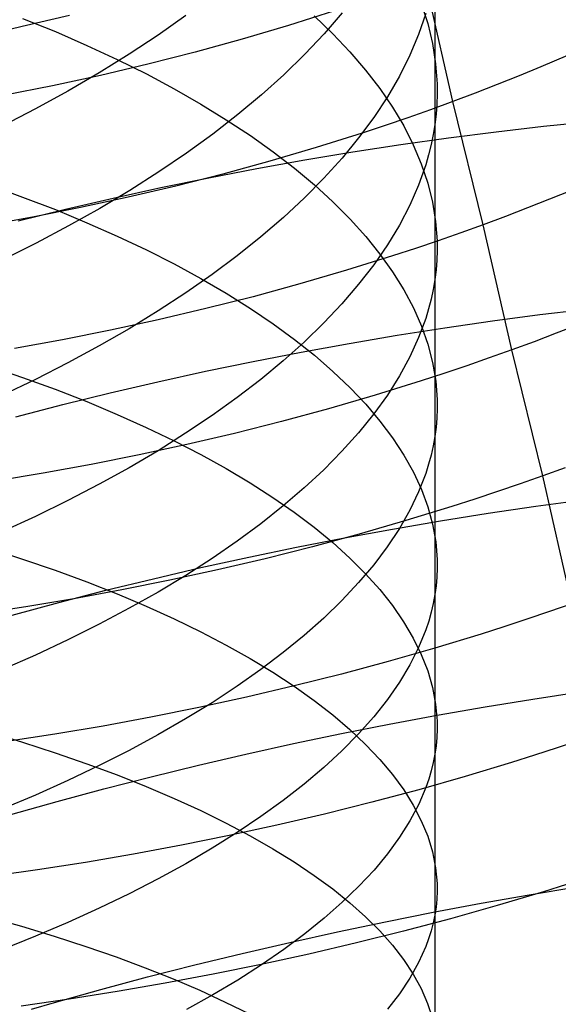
# Model space of a CAD drawing. Extents: x -383 to 1849, y -1185 to -529.
# Tile 561 of 656: x 423 to 428, y -986 to -976. Entities that reach past the tile are written whole.
import ezdxf

# ---------------------------------------------------------------- set-up
doc = ezdxf.new("R2010")
doc.units = 0
doc.layers.add('PREDEFINITO', color=7, linetype='CONTINUOUS')

msp = doc.modelspace()

# ---------------------------------------------------------------- linework, layer by layer
at = {"layer": 'PREDEFINITO'}
for p, q in [((426.9735, -974.0744, 651.9318), (426.9728, -977.1371, 653.5465)), ((427.1529, -976.9079, 512.1557), (426.8739, -975.6816, 512.9141)), ((426.8367, -975.9256, 656.2007), (426.901, -976.126, 655.7599)), ((422.837, -976.1531, 480.0516), (423.3135, -976.0421, 480.0456)), ((424.4775, -976.0481, 644.616), (424.2007, -976.2433, 644.2584)), ((425.9679, -976, 513.0765), (425.507, -976.1465, 513.1369)), ((425.7648, -976.0519, 660.4455), (425.9507, -976.23, 660.027)), ((426.0458, -976.0206, 648.1205), (425.8646, -976.2292, 647.7151)), ((426.8807, -976.0257, 651.8699), (426.8095, -976.236, 651.4358)), ((422.3631, -976.2705, 480.0723), (422.837, -976.1531, 480.0516)), ((422.8436, -976.0759, 665.4184), (423.1712, -976.2088, 665.08)), ((425.507, -976.1465, 513.1369), (425.0414, -976.2844, 513.1836)), ((426.901, -976.126, 655.7599), (426.949, -976.3273, 655.3178)), ((423.1712, -976.2088, 665.08), (423.4871, -976.346, 664.7318)), ((424.2007, -976.2433, 644.2584), (423.9115, -976.4346, 643.9087)), ((425.8646, -976.2292, 647.7151), (425.669, -976.4355, 647.3147)), ((425.9507, -976.23, 660.027), (426.1224, -976.4105, 659.6036)), ((426.8095, -976.236, 651.4358), (426.7216, -976.4456, 651.004)), ((423.4871, -976.346, 664.7318), (423.7912, -976.4873, 664.3741)), ((425.0414, -976.2844, 513.1836), (424.5719, -976.4138, 513.2167)), ((426.949, -976.3273, 655.3178), (426.9804, -976.5293, 654.8751)), ((423.9115, -976.4346, 643.9087), (423.6102, -976.6217, 643.5673)), ((424.5719, -976.4138, 513.2167), (424.0987, -976.5345, 513.2364)), ((425.669, -976.4355, 647.3147), (425.4591, -976.6393, 646.9199)), ((426.1224, -976.4105, 659.6036), (426.2794, -976.5931, 659.1759)), ((426.7216, -976.4456, 651.004), (426.6173, -976.6542, 650.5749)), ((428.4669, -976.3748, 511.8041), (428.0356, -976.5602, 511.9351)), ((424.0987, -976.5345, 513.2364), (423.6226, -976.6467, 513.2427)), ((423.7912, -976.4873, 664.3741), (424.0831, -976.6325, 664.0075)), ((426.9804, -976.5293, 654.8751), (426.995, -976.7317, 654.4319)), ((423.6226, -976.6467, 513.2427), (423.1441, -976.7501, 513.2358)), ((423.6102, -976.6217, 643.5673), (423.297, -976.8044, 643.2346)), ((424.0831, -976.6325, 664.0075), (424.3627, -976.7814, 663.6324)), ((425.4591, -976.6393, 646.9199), (425.2353, -976.8404, 646.5309)), ((426.2794, -976.5931, 659.1759), (426.4216, -976.7777, 658.7442)), ((427.8173, -976.6501, 511.9955), (427.5975, -976.738, 512.0524)), ((428.0356, -976.5602, 511.9351), (427.8173, -976.6501, 511.9955)), ((423.1441, -976.7501, 513.2358), (422.6636, -976.8449, 513.2158)), ((426.6173, -976.6542, 650.5749), (426.497, -976.8615, 650.149)), ((426.995, -976.7317, 654.4319), (426.996, -976.833, 654.2104)), ((427.5975, -976.738, 512.0524), (427.376, -976.824, 512.1058)), ((423.297, -976.8044, 643.2346), (422.9724, -976.9825, 642.9109)), ((424.3627, -976.7814, 663.6324), (424.6296, -976.9339, 663.2492)), ((425.2353, -976.8404, 646.5309), (424.9979, -977.0385, 646.1483)), ((426.4216, -976.7777, 658.7442), (426.5487, -976.9641, 658.3091)), ((426.996, -976.833, 654.2104), (426.9926, -976.9344, 653.9889)), ((427.376, -976.824, 512.1058), (427.1529, -976.9079, 512.1557)), ((424.6296, -976.9339, 663.2492), (424.8836, -977.0897, 662.8584)), ((426.497, -976.8615, 650.149), (426.3609, -977.0674, 649.7265)), ((427.1529, -976.9079, 512.1557), (426.9284, -976.9898, 512.2021)), ((426.9926, -976.9344, 653.9889), (426.9849, -977.0357, 653.7676)), ((427.4564, -978.1407, 511.4163), (427.1529, -976.9079, 512.1557)), ((422.9724, -976.9825, 642.9109), (422.6367, -977.1557, 642.5968)), ((424.9979, -977.0385, 646.1483), (424.7472, -977.2334, 645.7724)), ((426.5487, -976.9641, 658.3091), (426.6604, -977.1522, 657.8709)), ((426.9284, -976.9898, 512.2021), (426.7023, -977.0697, 512.2449)), ((426.9849, -977.0357, 653.7676), (426.9728, -977.1371, 653.5465)), ((424.8836, -977.0897, 662.8584), (425.1245, -977.2487, 662.4605)), ((426.3609, -977.0674, 649.7265), (426.2094, -977.2718, 649.308)), ((426.7023, -977.0697, 512.2449), (426.4749, -977.1475, 512.2842)), ((426.9728, -977.1371, 653.5465), (426.9564, -977.2384, 653.3256)), ((426.9728, -977.1371, 653.5465), (426.9729, -978.691, 654.3098)), ((428.0606, -977.1563, 479.8761), (428.5319, -977.1088, 480.0108)), ((424.7472, -977.2334, 645.7724), (424.4834, -977.425, 645.4036)), ((426.2462, -977.2232, 512.3199), (425.7851, -977.3685, 512.3809)), ((426.4749, -977.1475, 512.2842), (426.2462, -977.2232, 512.3199)), ((426.6604, -977.1522, 657.8709), (426.7566, -977.3416, 657.4301)), ((426.9564, -977.2384, 653.3256), (426.9356, -977.3397, 653.1051)), ((427.1096, -977.2711, 479.647), (427.5863, -977.2104, 479.7548)), ((427.5863, -977.2104, 479.7548), (428.0606, -977.1563, 479.8761)), ((425.1245, -977.2487, 662.4605), (425.352, -977.4107, 662.0559)), ((426.2094, -977.2718, 649.308), (426.0428, -977.4743, 648.8939)), ((426.1511, -977.4118, 479.4726), (426.631, -977.3382, 479.5529)), ((426.631, -977.3382, 479.5529), (427.1096, -977.2711, 479.647)), ((426.7566, -977.3416, 657.4301), (426.837, -977.5322, 656.9872)), ((426.9356, -977.3397, 653.1051), (426.9105, -977.4409, 652.8849)), ((424.4834, -977.425, 645.4036), (424.207, -977.6131, 645.0424)), ((425.7851, -977.3685, 512.3809), (425.3195, -977.5055, 512.4281)), ((425.352, -977.4107, 662.0559), (425.5659, -977.5755, 661.645)), ((425.6705, -977.4917, 479.4063), (426.1511, -977.4118, 479.4726)), ((425.3195, -977.5055, 512.4281), (424.8499, -977.6342, 512.4614)), ((425.1895, -977.578, 479.354), (425.6705, -977.4917, 479.4063)), ((426.0428, -977.4743, 648.8939), (425.8613, -977.6748, 648.4845)), ((426.837, -977.5322, 656.9872), (426.9013, -977.7239, 656.5425)), ((426.9105, -977.4409, 652.8849), (426.8811, -977.542, 652.6651)), ((424.207, -977.6131, 645.0424), (423.9181, -977.7973, 644.6892)), ((424.8499, -977.6342, 512.4614), (424.3769, -977.7545, 512.4812)), ((424.7088, -977.6705, 479.3161), (425.1895, -977.578, 479.354)), ((425.5659, -977.5755, 661.645), (425.766, -977.7429, 661.2283)), ((426.8811, -977.542, 652.6651), (426.8096, -977.7438, 652.2269)), ((424.229, -977.7692, 479.2925), (424.7088, -977.6705, 479.3161)), ((425.8613, -977.6748, 648.4845), (425.6653, -977.8731, 648.0802)), ((426.9013, -977.7239, 656.5425), (426.9492, -977.9164, 656.0967)), ((422.5046, -977.742, 666.5292), (422.8436, -977.864, 666.1987)), ((423.9181, -977.7973, 644.6892), (423.6172, -977.9775, 644.3443)), ((423.7504, -977.874, 479.2834), (424.229, -977.7692, 479.2925)), ((424.3769, -977.7545, 512.4812), (423.901, -977.8664, 512.4874)), ((425.766, -977.7429, 661.2283), (425.9519, -977.9127, 660.8063)), ((426.8096, -977.7438, 652.2269), (426.7216, -977.9448, 651.791)), ((428.3399, -977.7971, 511.1932), (428.1214, -977.8859, 511.2542)), ((422.8436, -977.864, 666.1987), (423.1713, -977.9902, 665.8578)), ((423.2736, -977.9849, 479.2891), (423.7504, -977.874, 479.2834)), ((423.901, -977.8664, 512.4874), (423.4227, -977.9698, 512.4802)), ((425.6653, -977.8731, 648.0802), (425.455, -978.0689, 647.6816)), ((425.9519, -977.9127, 660.8063), (426.1234, -978.0849, 660.3795)), ((426.9492, -977.9164, 656.0967), (426.9806, -978.1095, 655.65)), ((428.1214, -977.8859, 511.2542), (427.9013, -977.9727, 511.3118)), ((422.7993, -978.1018, 479.3095), (423.2736, -977.9849, 479.2891)), ((423.4227, -977.9698, 512.4802), (422.9426, -978.0649, 512.4598)), ((423.1713, -977.9902, 665.8578), (423.4872, -978.1206, 665.5069)), ((423.6172, -977.9775, 644.3443), (423.3044, -978.1535, 644.0082)), ((426.7216, -977.9448, 651.791), (426.6171, -978.1449, 651.3578)), ((427.9013, -977.9727, 511.3118), (427.6796, -978.0577, 511.3658)), ((422.9426, -978.0649, 512.4598), (422.4612, -978.1514, 512.4263)), ((423.4872, -978.1206, 665.5069), (423.7913, -978.2548, 665.1466)), ((425.455, -978.0689, 647.6816), (425.2308, -978.2621, 647.289)), ((426.1234, -978.0849, 660.3795), (426.2804, -978.2591, 659.9482)), ((426.9806, -978.1095, 655.65), (426.9952, -978.3031, 655.203)), ((427.6796, -978.0577, 511.3658), (427.4564, -978.1407, 511.4163)), ((423.3044, -978.1535, 644.0082), (422.9801, -978.3251, 643.6812)), ((426.6171, -978.1449, 651.3578), (426.4967, -978.3439, 650.9277)), ((427.2316, -978.2217, 511.4632), (427.0054, -978.3008, 511.5064)), ((427.4564, -978.1407, 511.4163), (427.2316, -978.2217, 511.4632)), ((427.7431, -979.3942, 510.7054), (427.4564, -978.1407, 511.4163)), ((422.9801, -978.3251, 643.6812), (422.6447, -978.4921, 643.3639)), ((423.7913, -978.2548, 665.1466), (424.0832, -978.3927, 664.7772)), ((425.2308, -978.2621, 647.289), (424.993, -978.4525, 646.9027)), ((426.2804, -978.2591, 659.9482), (426.4225, -978.4352, 659.5129)), ((427.0054, -978.3008, 511.5064), (426.7778, -978.3778, 511.5461)), ((426.9952, -978.3031, 655.203), (426.9961, -978.4, 654.9796)), ((424.0832, -978.3927, 664.7772), (424.3627, -978.5342, 664.3992)), ((426.4967, -978.3439, 650.9277), (426.3604, -978.5416, 650.5011)), ((426.7778, -978.3778, 511.5461), (426.5489, -978.4529, 511.5822)), ((426.9961, -978.4, 654.9796), (426.9927, -978.497, 654.7562)), ((424.993, -978.4525, 646.9027), (424.7419, -978.6399, 646.5233)), ((426.5489, -978.4529, 511.5822), (426.0874, -978.5971, 511.6439)), ((426.4225, -978.4352, 659.5129), (426.5496, -978.613, 659.0741)), ((426.9927, -978.497, 654.7562), (426.985, -978.594, 654.5329)), ((424.3627, -978.5342, 664.3992), (424.6296, -978.6791, 664.0131)), ((426.0874, -978.5971, 511.6439), (425.6215, -978.7332, 511.6914)), ((426.3604, -978.5416, 650.5011), (426.2088, -978.7377, 650.0784)), ((426.5496, -978.613, 659.0741), (426.6613, -978.7924, 658.6322)), ((426.985, -978.594, 654.5329), (426.9729, -978.691, 654.3098)), ((424.7419, -978.6399, 646.5233), (424.4778, -978.824, 646.1511)), ((424.6296, -978.6791, 664.0131), (424.8836, -978.8271, 663.6193)), ((426.9729, -978.691, 654.3098), (426.9565, -978.7879, 654.087)), ((426.9729, -978.691, 654.3098), (426.9731, -980.261, 655.0411)), ((425.6215, -978.7332, 511.6914), (425.1516, -978.8613, 511.7251)), ((426.2088, -978.7377, 650.0784), (426.042, -978.9322, 649.6601)), ((426.6613, -978.7924, 658.6322), (426.7574, -978.9732, 658.1877)), ((426.9565, -978.7879, 654.087), (426.9357, -978.8848, 653.8645)), ((424.4778, -978.824, 646.1511), (424.2009, -979.0047, 645.7865)), ((425.1516, -978.8613, 511.7251), (424.6783, -978.9813, 511.7449)), ((424.8836, -978.8271, 663.6193), (425.1245, -978.9783, 663.2183)), ((426.9357, -978.8848, 653.8645), (426.9106, -978.9816, 653.6424)), ((424.2009, -979.0047, 645.7865), (423.9117, -979.1818, 645.43)), ((424.6783, -978.9813, 511.7449), (424.2022, -979.0931, 511.7511)), ((425.1245, -978.9783, 663.2183), (425.352, -979.1322, 662.8105)), ((426.042, -978.9322, 649.6601), (425.8604, -979.1248, 649.2465)), ((426.7574, -978.9732, 658.1877), (426.8376, -979.1551, 657.7411)), ((426.9106, -978.9816, 653.6424), (426.8812, -979.0784, 653.4206)), ((428.0253, -979.0413, 479.0224), (428.4984, -978.9851, 479.1445)), ((424.2022, -979.0931, 511.7511), (423.7237, -979.1968, 511.7437)), ((426.8812, -979.0784, 653.4206), (426.8097, -979.2714, 652.9786)), ((427.0724, -979.1726, 478.8192), (427.5498, -979.1039, 478.9139)), ((427.5498, -979.1039, 478.9139), (428.0253, -979.0413, 479.0224)), ((423.7237, -979.1968, 511.7437), (423.2435, -979.2922, 511.723)), ((423.9117, -979.1818, 645.43), (423.6103, -979.355, 645.0819)), ((425.352, -979.1322, 662.8105), (425.5659, -979.2889, 662.3965)), ((425.8604, -979.1248, 649.2465), (425.6643, -979.3152, 648.8381)), ((426.5936, -979.2476, 478.7385), (427.0724, -979.1726, 478.8192)), ((426.8376, -979.1551, 657.7411), (426.9018, -979.338, 657.2927)), ((428.4089, -979.1421, 510.541), (428.1886, -979.228, 510.5994)), ((423.2435, -979.2922, 511.723), (422.7619, -979.3795, 511.6889)), ((425.5659, -979.2889, 662.3965), (425.766, -979.448, 661.9766)), ((426.1139, -979.3287, 478.6719), (426.5936, -979.2476, 478.7385)), ((426.8097, -979.2714, 652.9786), (426.7217, -979.4638, 652.5388)), ((427.9666, -979.312, 510.6542), (427.7431, -979.3942, 510.7054)), ((428.1886, -979.228, 510.5994), (427.9666, -979.312, 510.6542)), ((423.6103, -979.355, 645.0819), (423.2971, -979.5242, 644.7427)), ((425.6643, -979.3152, 648.8381), (425.4539, -979.5034, 648.4353)), ((425.6338, -979.4158, 478.6195), (426.1139, -979.3287, 478.6719)), ((426.9018, -979.338, 657.2927), (426.9497, -979.5217, 656.8431)), ((427.7431, -979.3942, 510.7054), (427.5181, -979.4745, 510.7529)), ((428.0532, -980.6551, 510.015), (427.7431, -979.3942, 510.7054)), ((424.6746, -979.6081, 478.558), (425.1539, -979.509, 478.5815)), ((425.1539, -979.509, 478.5815), (425.6338, -979.4158, 478.6195)), ((425.4539, -979.5034, 648.4353), (425.2297, -979.689, 648.0385)), ((425.766, -979.448, 661.9766), (425.9519, -979.6095, 661.5514)), ((426.7217, -979.4638, 652.5388), (426.6172, -979.6553, 652.1017)), ((427.5181, -979.4745, 510.7529), (427.2917, -979.5528, 510.7969)), ((422.5038, -979.5537, 667.2771), (422.8427, -979.6692, 666.9442)), ((423.2971, -979.5242, 644.7427), (422.9725, -979.6891, 644.4127)), ((424.1966, -979.7131, 478.5492), (424.6746, -979.6081, 478.558)), ((426.9497, -979.5217, 656.8431), (426.981, -979.706, 656.3927)), ((427.2917, -979.5528, 510.7969), (427.064, -979.6292, 510.8371)), ((422.9725, -979.6891, 644.4127), (422.6366, -979.8496, 644.0925)), ((422.8427, -979.6692, 666.9442), (423.1703, -979.7887, 666.6009)), ((425.2297, -979.689, 648.0385), (424.9918, -979.872, 647.6482)), ((425.9519, -979.6095, 661.5514), (426.1234, -979.7732, 661.1212)), ((426.8349, -979.7037, 510.8738), (426.3732, -979.8469, 510.9363)), ((426.6172, -979.6553, 652.1017), (426.4967, -979.8458, 651.6677)), ((427.064, -979.6292, 510.8371), (426.8349, -979.7037, 510.8738)), ((426.981, -979.706, 656.3927), (426.9955, -979.8908, 655.9419)), ((423.1703, -979.7887, 666.6009), (423.4861, -979.912, 666.2475)), ((423.7204, -979.8239, 478.5552), (424.1966, -979.7131, 478.5492)), ((426.1234, -979.7732, 661.1212), (426.2804, -979.9389, 660.6865)), ((423.2464, -979.9405, 478.5761), (423.7204, -979.8239, 478.5552)), ((424.9918, -979.872, 647.6482), (424.7406, -980.0521, 647.2647)), ((426.3732, -979.8469, 510.9363), (425.9072, -979.9823, 510.9846)), ((426.4967, -979.8458, 651.6677), (426.3605, -980.035, 651.2373)), ((426.9955, -979.8908, 655.9419), (426.9964, -979.9833, 655.7165)), ((422.7752, -980.0628, 478.6122), (423.2464, -979.9405, 478.5761)), ((423.4861, -979.912, 666.2475), (423.7901, -980.0391, 665.8845)), ((425.9072, -979.9823, 510.9846), (425.4373, -980.1098, 511.0188)), ((426.2804, -979.9389, 660.6865), (426.4225, -980.1064, 660.2478)), ((426.9964, -979.9833, 655.7165), (426.993, -980.0759, 655.4912)), ((423.7901, -980.0391, 665.8845), (424.082, -980.1697, 665.5125)), ((424.7406, -980.0521, 647.2647), (424.4764, -980.2291, 646.8885)), ((426.3605, -980.035, 651.2373), (426.2089, -980.2228, 650.8108)), ((426.993, -980.0759, 655.4912), (426.9852, -980.1685, 655.2661)), ((424.082, -980.1697, 665.5125), (424.3615, -980.3037, 665.1318)), ((425.4373, -980.1098, 511.0188), (424.9641, -980.2295, 511.039)), ((426.4225, -980.1064, 660.2478), (426.5496, -980.2755, 659.8056)), ((426.9852, -980.1685, 655.2661), (426.9731, -980.261, 655.0411)), ((424.4764, -980.2291, 646.8885), (424.1995, -980.4028, 646.52)), ((424.9641, -980.2295, 511.039), (424.4882, -980.3413, 511.0453)), ((426.2089, -980.2228, 650.8108), (426.0421, -980.4089, 650.3887)), ((426.5496, -980.2755, 659.8056), (426.6612, -980.4462, 659.3603)), ((426.9731, -980.261, 655.0411), (426.9566, -980.3536, 654.8164)), ((426.9731, -980.261, 655.0411), (426.9732, -981.8437, 655.741)), ((424.4882, -980.3413, 511.0453), (424.0099, -980.4451, 511.0379)), ((424.3615, -980.3037, 665.1318), (424.6283, -980.4409, 664.7429)), ((426.9566, -980.3536, 654.8164), (426.9358, -980.4461, 654.592)), ((424.0099, -980.4451, 511.0379), (423.53, -980.541, 511.0169)), ((424.1995, -980.4028, 646.52), (423.9102, -980.5731, 646.1595)), ((424.6283, -980.4409, 664.7429), (424.8823, -980.5812, 664.3462)), ((426.0421, -980.4089, 650.3887), (425.8605, -980.5933, 649.9713)), ((426.6612, -980.4462, 659.3603), (426.7574, -980.6181, 658.9123)), ((426.9358, -980.4461, 654.592), (426.9106, -980.5385, 654.368)), ((423.53, -980.541, 511.0169), (423.0489, -980.6289, 510.9824)), ((423.9102, -980.5731, 646.1595), (423.6088, -980.7396, 645.8076)), ((424.8823, -980.5812, 664.3462), (425.1231, -980.7243, 663.9423)), ((425.8605, -980.5933, 649.9713), (425.6644, -980.7757, 649.5592)), ((426.9106, -980.5385, 654.368), (426.8812, -980.6309, 654.1444)), ((428.2769, -980.5739, 509.9634), (428.0532, -980.6551, 510.015)), ((423.0489, -980.6289, 510.9824), (422.5671, -980.7087, 510.9346)), ((426.7574, -980.6181, 658.9123), (426.8376, -980.7912, 658.4622)), ((426.8812, -980.6309, 654.1444), (426.8097, -980.8152, 653.6986)), ((428.0532, -980.6551, 510.015), (427.828, -980.7344, 510.0629)), ((428.3449, -981.9357, 509.3537), (428.0532, -980.6551, 510.015)), ((423.6088, -980.7396, 645.8076), (423.2956, -980.9023, 645.4646)), ((425.1231, -980.7243, 663.9423), (425.3506, -980.8702, 663.5316)), ((425.6644, -980.7757, 649.5592), (425.4541, -980.9558, 649.1528)), ((427.828, -980.7344, 510.0629), (427.6014, -980.8118, 510.1071)), ((425.3506, -980.8702, 663.5316), (425.5645, -981.0186, 663.1146)), ((426.8097, -980.8152, 653.6986), (426.7216, -980.9989, 653.255)), ((426.8376, -980.7912, 658.4622), (426.9018, -980.9652, 658.0103)), ((427.3734, -980.8874, 510.1476), (427.1442, -980.9612, 510.1845)), ((427.6014, -980.8118, 510.1071), (427.3734, -980.8874, 510.1476)), ((423.2956, -980.9023, 645.4646), (422.9709, -981.061, 645.131)), ((425.4541, -980.9558, 649.1528), (425.2298, -981.1336, 648.7524)), ((427.1442, -980.9612, 510.1845), (426.6821, -981.1031, 510.2475)), ((426.9018, -980.9652, 658.0103), (426.9497, -981.14, 657.5572)), ((427.5074, -981.0281, 478.137), (427.9851, -980.9575, 478.2327)), ((427.9851, -980.9575, 478.2327), (428.4608, -980.8929, 478.3423)), ((422.9709, -981.061, 645.131), (422.6351, -981.2154, 644.8072)), ((425.5645, -981.0186, 663.1146), (425.7645, -981.1695, 662.6916)), ((426.7216, -980.9989, 653.255), (426.6171, -981.1817, 652.8142)), ((427.0283, -981.1046, 478.0553), (427.5074, -981.0281, 478.137)), ((425.2298, -981.1336, 648.7524), (424.992, -981.3089, 648.3585)), ((425.7645, -981.1695, 662.6916), (425.9504, -981.3225, 662.2633)), ((426.6821, -981.1031, 510.2475), (426.2157, -981.2375, 510.296)), ((426.6171, -981.1817, 652.8142), (426.4966, -981.3636, 652.3766)), ((426.5483, -981.187, 477.9878), (427.0283, -981.1046, 478.0553)), ((426.9497, -981.14, 657.5572), (426.9811, -981.3154, 657.1032)), ((425.5875, -981.369, 477.8959), (426.0678, -981.2751, 477.9346)), ((426.2157, -981.2375, 510.296), (425.7455, -981.3644, 510.3304)), ((426.0678, -981.2751, 477.9346), (426.5483, -981.187, 477.9878)), ((422.5038, -981.3786, 667.9881), (422.8427, -981.4875, 667.6529)), ((424.992, -981.3089, 648.3585), (424.7408, -981.4814, 647.9714)), ((425.1079, -981.4685, 477.8717), (425.5875, -981.369, 477.8959)), ((425.7455, -981.3644, 510.3304), (425.272, -981.4837, 510.3506)), ((425.9504, -981.3225, 662.2633), (426.122, -981.4777, 661.8299)), ((426.4966, -981.3636, 652.3766), (426.3603, -981.5443, 651.9425)), ((426.9811, -981.3154, 657.1032), (426.9956, -981.4913, 656.6489)), ((424.6294, -981.5737, 477.8624), (425.1079, -981.4685, 477.8717)), ((426.122, -981.4777, 661.8299), (426.279, -981.6347, 661.3921)), ((422.8427, -981.4875, 667.6529), (423.1702, -981.6002, 667.3072)), ((424.1527, -981.6843, 477.8679), (424.6294, -981.5737, 477.8624)), ((424.7408, -981.4814, 647.9714), (424.4766, -981.6509, 647.5918)), ((425.272, -981.4837, 510.3506), (424.7958, -981.5953, 510.3568)), ((426.3603, -981.5443, 651.9425), (426.2086, -981.7237, 651.5123)), ((426.9964, -981.5794, 656.4217), (426.993, -981.6675, 656.1947)), ((426.9956, -981.4913, 656.6489), (426.9964, -981.5794, 656.4217)), ((423.1702, -981.6002, 667.3072), (423.4861, -981.7166, 666.9514)), ((424.4766, -981.6509, 647.5918), (424.1997, -981.8174, 647.2198)), ((424.7958, -981.5953, 510.3568), (424.3174, -981.6993, 510.3491)), ((426.279, -981.6347, 661.3921), (426.4212, -981.7935, 660.9502)), ((426.993, -981.6675, 656.1947), (426.9853, -981.7556, 655.9677)), ((423.4861, -981.7166, 666.9514), (423.7901, -981.8365, 666.5859)), ((423.6782, -981.8005, 477.8885), (424.1527, -981.6843, 477.8679)), ((424.3174, -981.6993, 510.3491), (423.8373, -981.7957, 510.3278)), ((426.2086, -981.7237, 651.5123), (426.0418, -981.9015, 651.0866)), ((426.9853, -981.7556, 655.9677), (426.9732, -981.8437, 655.741)), ((423.2065, -981.9221, 477.9243), (423.6782, -981.8005, 477.8885)), ((423.8373, -981.7957, 510.3278), (423.356, -981.8842, 510.2928)), ((423.7901, -981.8365, 666.5859), (424.0819, -981.9597, 666.2113)), ((424.1997, -981.8174, 647.2198), (423.9104, -981.9805, 646.856)), ((426.4212, -981.7935, 660.9502), (426.5483, -981.9538, 660.5048)), ((426.9732, -981.8437, 655.741), (426.9567, -981.9318, 655.5145)), ((426.9732, -981.8437, 655.741), (426.9735, -983.441, 656.4107)), ((422.8741, -981.965, 510.2444), (422.3922, -982.0379, 510.1827)), ((422.738, -982.049, 477.9755), (423.2065, -981.9221, 477.9243)), ((423.356, -981.8842, 510.2928), (422.8741, -981.965, 510.2444)), ((424.0819, -981.9597, 666.2113), (424.3614, -982.0862, 665.828)), ((426.0418, -981.9015, 651.0866), (425.8602, -982.0776, 650.6657)), ((426.5483, -981.9538, 660.5048), (426.6601, -982.1156, 660.0562)), ((426.9567, -981.9318, 655.5145), (426.9359, -982.0199, 655.2884)), ((428.3449, -981.9357, 509.3537), (428.1195, -982.0141, 509.402)), ((423.9104, -981.9805, 646.856), (423.6091, -982.1401, 646.5009)), ((426.9359, -982.0199, 655.2884), (426.9108, -982.1079, 655.0626)), ((428.1195, -982.0141, 509.402), (427.8927, -982.0907, 509.4467)), ((423.6091, -982.1401, 646.5009), (423.2959, -982.296, 646.1547)), ((424.3614, -982.0862, 665.828), (424.6283, -982.2157, 665.4364)), ((425.8602, -982.0776, 650.6657), (425.664, -982.2518, 650.2501)), ((426.6601, -982.1156, 660.0562), (426.7563, -982.2786, 659.605)), ((426.9108, -982.1079, 655.0626), (426.8814, -982.1958, 654.8372)), ((427.6646, -982.1655, 509.4876), (427.4352, -982.2386, 509.5248)), ((427.8927, -982.0907, 509.4467), (427.6646, -982.1655, 509.4876)), ((424.6283, -982.2157, 665.4364), (424.8822, -982.3481, 665.0371)), ((425.664, -982.2518, 650.2501), (425.4537, -982.4239, 649.8402)), ((426.8814, -982.1958, 654.8372), (426.8099, -982.3713, 654.3878)), ((427.4352, -982.2386, 509.5248), (426.973, -982.3792, 509.5883)), ((423.2959, -982.296, 646.1547), (422.9712, -982.448, 645.8179)), ((424.8822, -982.3481, 665.0371), (425.1231, -982.4832, 664.6304)), ((426.7563, -982.2786, 659.605), (426.8367, -982.4427, 659.1516)), ((422.9712, -982.448, 645.8179), (422.6354, -982.596, 645.4911)), ((425.4537, -982.4239, 649.8402), (425.2294, -982.5938, 649.4364)), ((426.973, -982.3792, 509.5883), (426.5065, -982.5126, 509.6373)), ((426.8099, -982.3713, 654.3878), (426.7218, -982.5462, 653.9408)), ((426.8367, -982.4427, 659.1516), (426.9011, -982.6078, 658.6964)), ((425.1231, -982.4832, 664.6304), (425.3506, -982.6209, 664.2169)), ((426.5065, -982.5126, 509.6373), (426.0363, -982.6388, 509.6718)), ((426.7218, -982.5462, 653.9408), (426.6173, -982.7203, 653.4965)), ((425.2294, -982.5938, 649.4364), (424.9915, -982.7612, 649.0391)), ((425.3506, -982.6209, 664.2169), (425.5646, -982.7611, 663.797)), ((426.0363, -982.6388, 509.6718), (425.563, -982.7576, 509.6921)), ((426.9011, -982.6078, 658.6964), (426.9491, -982.7735, 658.24)), ((424.9915, -982.7612, 649.0391), (424.7403, -982.926, 648.6487)), ((425.563, -982.7576, 509.6921), (425.087, -982.8691, 509.6982)), ((425.5646, -982.7611, 663.797), (425.7646, -982.9035, 663.3712)), ((426.6173, -982.7203, 653.4965), (426.4968, -982.8935, 653.0554)), ((426.9491, -982.7735, 658.24), (426.9807, -982.9399, 657.7827)), ((427.9533, -982.8894, 477.4769), (428.4299, -982.8172, 477.5732)), ((424.7403, -982.926, 648.6487), (424.4761, -983.088, 648.2658)), ((425.087, -982.8691, 509.6982), (424.6088, -982.9731, 509.6903)), ((425.7646, -982.9035, 663.3712), (425.9506, -983.0481, 662.9399)), ((426.4968, -982.8935, 653.0554), (426.3606, -983.0656, 652.6178)), ((426.9807, -982.9399, 657.7827), (426.9954, -983.1067, 657.3251)), ((427.4752, -982.9674, 477.3948), (427.9533, -982.8894, 477.4769)), ((424.6088, -982.9731, 509.6903), (424.1291, -983.0697, 509.6686)), ((425.9506, -983.0481, 662.9399), (426.1222, -983.1946, 662.5035)), ((426.5165, -983.1399, 477.2735), (426.9961, -983.0509, 477.3269)), ((426.9961, -983.0509, 477.3269), (427.4752, -982.9674, 477.3948)), ((424.1291, -983.0697, 509.6686), (423.6484, -983.1588, 509.6331)), ((424.4761, -983.088, 648.2658), (424.1992, -983.2471, 647.8906)), ((426.0369, -983.2345, 477.2347), (426.5165, -983.1399, 477.2735)), ((426.3606, -983.0656, 652.6178), (426.209, -983.2365, 652.1843)), ((426.9954, -983.1067, 657.3251), (426.9964, -983.1902, 657.0963)), ((422.5031, -983.2179, 668.6615), (422.842, -983.3204, 668.3238)), ((423.167, -983.2403, 509.584), (422.6857, -983.3143, 509.5214)), ((423.6484, -983.1588, 509.6331), (423.167, -983.2403, 509.584)), ((424.1992, -983.2471, 647.8906), (423.9099, -983.403, 647.5237)), ((425.5579, -983.3344, 477.2106), (426.0369, -983.2345, 477.2347)), ((426.209, -983.2365, 652.1843), (426.0422, -983.4058, 651.7552)), ((426.1222, -983.1946, 662.5035), (426.2792, -983.343, 662.0627)), ((426.9964, -983.1902, 657.0963), (426.9931, -983.2738, 656.8676)), ((422.842, -983.3204, 668.3238), (423.1696, -983.4264, 667.9755)), ((425.08, -983.4397, 477.2014), (425.5579, -983.3344, 477.2106)), ((426.2792, -983.343, 662.0627), (426.4214, -983.493, 661.6178)), ((426.9931, -983.2738, 656.8676), (426.9855, -983.3574, 656.6391)), ((428.4248, -983.302, 508.7637), (428.1978, -983.3778, 508.8088)), ((423.1696, -983.4264, 667.9755), (423.4854, -983.5359, 667.617)), ((423.9099, -983.403, 647.5237), (423.6085, -983.5555, 647.1655)), ((424.6037, -983.5502, 477.2072), (425.08, -983.4397, 477.2014)), ((426.0422, -983.4058, 651.7552), (425.8607, -983.5736, 651.3309)), ((426.9735, -983.441, 656.4107), (426.9572, -983.5246, 656.1826)), ((426.9735, -983.441, 656.4107), (426.973, -985.0506, 657.0462)), ((426.9855, -983.3574, 656.6391), (426.9735, -983.441, 656.4107)), ((427.9695, -983.4519, 508.8501), (427.74, -983.5242, 508.8876)), ((428.1978, -983.3778, 508.8088), (427.9695, -983.4519, 508.8501)), ((423.4854, -983.5359, 667.617), (423.7894, -983.6488, 667.2488)), ((424.1295, -983.666, 477.2282), (424.6037, -983.5502, 477.2072)), ((426.4214, -983.493, 661.6178), (426.5485, -983.6445, 661.1692)), ((426.9572, -983.5246, 656.1826), (426.9365, -983.6081, 655.9548)), ((427.74, -983.5242, 508.8876), (427.2775, -983.6637, 508.9517)), ((423.6085, -983.5555, 647.1655), (423.2953, -983.7046, 646.8163)), ((423.7894, -983.6488, 667.2488), (424.0812, -983.7648, 666.8713)), ((425.8607, -983.5736, 651.3309), (425.6646, -983.7396, 650.912)), ((426.5485, -983.6445, 661.1692), (426.6603, -983.7974, 660.7175)), ((426.9365, -983.6081, 655.9548), (426.9115, -983.6916, 655.7273)), ((423.2953, -983.7046, 646.8163), (422.9707, -983.8499, 646.4766)), ((423.658, -983.7869, 477.2645), (424.1295, -983.666, 477.2282)), ((425.6646, -983.7396, 650.912), (425.4542, -983.9036, 650.4987)), ((427.2775, -983.6637, 508.9517), (426.8108, -983.7962, 509.001)), ((426.9115, -983.6916, 655.7273), (426.8823, -983.775, 655.5003)), ((423.1897, -983.913, 477.3163), (423.658, -983.7869, 477.2645)), ((424.0812, -983.7648, 666.8713), (424.3607, -983.8838, 666.485)), ((426.8108, -983.7962, 509.001), (426.3405, -983.9217, 509.0358)), ((426.6603, -983.7974, 660.7175), (426.7565, -983.9515, 660.2632)), ((426.8823, -983.775, 655.5003), (426.8111, -983.9415, 655.0478)), ((422.9707, -983.8499, 646.4766), (422.6348, -983.9914, 646.1469)), ((422.7251, -984.044, 477.3837), (423.1897, -983.913, 477.3163)), ((424.3607, -983.8838, 666.485), (424.6275, -984.0058, 666.0904)), ((425.4542, -983.9036, 650.4987), (425.23, -984.0654, 650.0917)), ((426.3405, -983.9217, 509.0358), (425.8671, -984.0401, 509.0562)), ((426.8111, -983.9415, 655.0478), (426.7234, -984.1075, 654.5975)), ((424.6275, -984.0058, 666.0904), (424.8814, -984.1305, 665.688)), ((425.8671, -984.0401, 509.0562), (425.391, -984.1514, 509.0623)), ((426.7565, -983.9515, 660.2632), (426.8369, -984.1066, 659.8066)), ((424.8814, -984.1305, 665.688), (425.1223, -984.2578, 665.2783)), ((425.23, -984.0654, 650.0917), (424.9922, -984.225, 649.6912)), ((426.7234, -984.1075, 654.5975), (426.6193, -984.2727, 654.15)), ((426.8369, -984.1066, 659.8066), (426.9012, -984.2626, 659.3482)), ((424.9922, -984.225, 649.6912), (424.741, -984.3821, 649.2977)), ((425.391, -984.1514, 509.0623), (424.913, -984.2556, 509.0543)), ((424.913, -984.2556, 509.0543), (424.4334, -984.3526, 509.0322)), ((425.1223, -984.2578, 665.2783), (425.3497, -984.3875, 664.8616)), ((426.6193, -984.2727, 654.15), (426.4992, -984.4371, 653.7057)), ((426.9012, -984.2626, 659.3482), (426.9491, -984.4193, 658.8886)), ((424.4334, -984.3526, 509.0322), (423.9528, -984.4423, 508.9962)), ((424.741, -984.3821, 649.2977), (424.4769, -984.5365, 648.9117)), ((425.3497, -984.3875, 664.8616), (425.5636, -984.5196, 664.4385)), ((426.4992, -984.4371, 653.7057), (426.3634, -984.6004, 653.265)), ((426.9491, -984.4193, 658.8886), (426.9806, -984.5767, 658.4281)), ((423.4717, -984.5247, 508.9465), (422.9907, -984.5998, 508.8832)), ((423.9528, -984.4423, 508.9962), (423.4717, -984.5247, 508.9465)), ((425.5636, -984.5196, 664.4385), (425.7636, -984.6538, 664.0094)), ((422.9907, -984.5998, 508.8832), (422.5103, -984.6675, 508.8065)), ((424.4769, -984.5365, 648.9117), (424.2, -984.6882, 648.5335)), ((426.3634, -984.6004, 653.265), (426.2122, -984.7626, 652.8284)), ((426.9806, -984.5767, 658.4281), (426.9952, -984.7344, 657.9672)), ((424.2, -984.6882, 648.5335), (423.9108, -984.8368, 648.1636)), ((425.7636, -984.6538, 664.0094), (425.9496, -984.79, 663.5748)), ((425.9496, -984.79, 663.5748), (426.1211, -984.928, 663.1352)), ((426.2122, -984.7626, 652.8284), (426.0458, -984.9233, 652.3962)), ((426.9961, -984.8134, 657.7368), (426.9927, -984.8925, 657.5064)), ((426.9952, -984.7344, 657.9672), (426.9961, -984.8134, 657.7368)), ((428.0606, -984.8175, 508.2721), (427.5977, -984.9558, 508.3366)), ((427.9165, -984.8477, 476.7825), (428.3949, -984.7682, 476.8655)), ((428.2903, -984.7459, 508.2342), (428.0606, -984.8175, 508.2721)), ((423.9108, -984.8368, 648.1636), (423.6095, -984.9822, 647.8024)), ((426.0458, -984.9233, 652.3962), (425.8647, -985.0826, 651.9689)), ((426.1211, -984.928, 663.1352), (426.2781, -985.0678, 662.6911)), ((426.9927, -984.8925, 657.5064), (426.985, -984.9715, 657.2762)), ((427.4371, -984.9326, 476.7138), (427.9165, -984.8477, 476.7825)), ((423.6095, -984.9822, 647.8024), (423.2963, -985.1244, 647.4504)), ((426.4771, -985.118, 476.6203), (426.9571, -985.0227, 476.6597)), ((426.9571, -985.0227, 476.6597), (427.4371, -984.9326, 476.7138)), ((426.985, -984.9715, 657.2762), (426.973, -985.0506, 657.0462)), ((427.5977, -984.9558, 508.3366), (427.1306, -985.0874, 508.3863)), ((422.4923, -985.0667, 669.3067), (422.8314, -985.1625, 668.9668)), ((423.2963, -985.1244, 647.4504), (422.9717, -985.263, 647.108)), ((425.8647, -985.0826, 651.9689), (425.669, -985.2401, 651.547)), ((425.9977, -985.2185, 476.5956), (426.4771, -985.118, 476.6203)), ((426.2781, -985.0678, 662.6911), (426.4203, -985.2092, 662.2428)), ((427.1306, -985.0874, 508.3863), (426.66, -985.2123, 508.4214)), ((426.973, -985.0506, 657.0462), (426.9565, -985.1297, 656.8165)), ((426.973, -985.0506, 657.0462), (426.9717, -988.3106, 658.211)), ((422.8314, -985.1625, 668.9668), (423.1592, -985.2617, 668.6163)), ((425.5193, -985.324, 476.586), (425.9977, -985.2185, 476.5956)), ((426.66, -985.2123, 508.4214), (426.1862, -985.3304, 508.4418)), ((426.4203, -985.2092, 662.2428), (426.5474, -985.352, 661.791)), ((426.9358, -985.2087, 656.587), (426.9107, -985.2877, 656.3579)), ((426.9565, -985.1297, 656.8165), (426.9358, -985.2087, 656.587)), ((422.9717, -985.263, 647.108), (422.6359, -985.3979, 646.7755)), ((423.1592, -985.2617, 668.6163), (423.4753, -985.3642, 668.2554)), ((425.0425, -985.4345, 476.5914), (425.5193, -985.324, 476.586)), ((425.669, -985.2401, 651.547), (425.4591, -985.3959, 651.1308)), ((426.9107, -985.2877, 656.3579), (426.8813, -985.3667, 656.1293)), ((423.4753, -985.3642, 668.2554), (423.7796, -985.4699, 667.8848)), ((425.4591, -985.3959, 651.1308), (425.2353, -985.5496, 650.7208)), ((426.1862, -985.3304, 508.4418), (425.7099, -985.4416, 508.4479)), ((426.5474, -985.352, 661.791), (426.6592, -985.4961, 661.336)), ((426.8813, -985.3667, 656.1293), (426.8099, -985.5243, 655.6734)), ((423.7796, -985.4699, 667.8848), (424.0718, -985.5785, 667.5048)), ((424.5679, -985.5499, 476.6121), (425.0425, -985.4345, 476.5914)), ((425.7099, -985.4416, 508.4479), (425.2316, -985.546, 508.4396)), ((426.6592, -985.4961, 661.336), (426.7554, -985.6413, 660.8784)), ((424.0718, -985.5785, 667.5048), (424.3517, -985.69, 667.116)), ((424.0958, -985.6702, 476.6483), (424.5679, -985.5499, 476.6121)), ((425.2316, -985.546, 508.4396), (424.7518, -985.6435, 508.4172)), ((425.2353, -985.5496, 650.7208), (424.9979, -985.7011, 650.3174)), ((426.8099, -985.5243, 655.6734), (426.7219, -985.6813, 655.2199)), ((423.627, -985.7952, 476.6999), (424.0958, -985.6702, 476.6483)), ((424.7518, -985.6435, 508.4172), (424.271, -985.734, 508.3809)), ((424.3517, -985.69, 667.116), (424.619, -985.8043, 666.7188)), ((424.9979, -985.7011, 650.3174), (424.7472, -985.8503, 649.9211)), ((426.7219, -985.6813, 655.2199), (426.6175, -985.8378, 654.7691)), ((426.7554, -985.6413, 660.8784), (426.8358, -985.7874, 660.4185)), ((423.1618, -985.925, 476.7673), (423.627, -985.7952, 476.6999)), ((424.271, -985.734, 508.3809), (423.7898, -985.8174, 508.3306)), ((424.619, -985.8043, 666.7188), (424.8734, -985.9211, 666.3137)), ((426.8358, -985.7874, 660.4185), (426.9002, -985.9345, 659.9569)), ((423.3086, -985.8938, 508.2666), (422.8281, -985.9631, 508.189)), ((423.7898, -985.8174, 508.3306), (423.3086, -985.8938, 508.2666)), ((424.7472, -985.8503, 649.9211), (424.4835, -985.997, 649.5322)), ((426.6175, -985.8378, 654.7691), (426.4971, -985.9934, 654.3215)), ((422.9307, -985.9916, 476.8069), (423.1618, -985.925, 476.7673)), ((424.8734, -985.9211, 666.3137), (425.1147, -986.0404, 665.9012)), ((426.9002, -985.9345, 659.9569), (426.9482, -986.0822, 659.4941))]:
    msp.add_line(p, q, dxfattribs=at)

doc.saveas('drawing.dxf')
